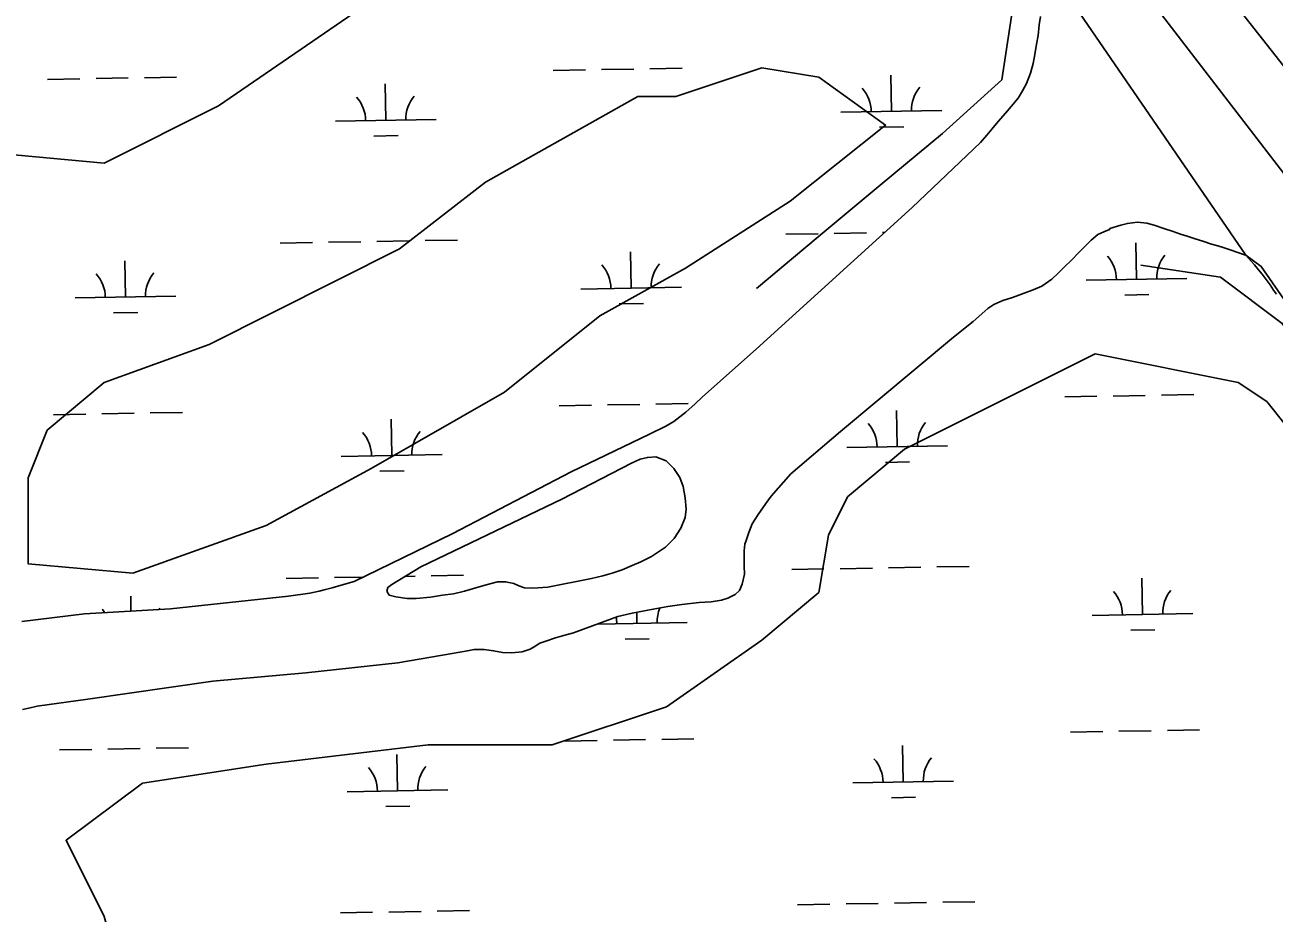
# Model space of a CAD drawing. Extents: x 3903937 to 3942190, y 260677 to 286651.
# Drawn here: x 3925580 to 3926819, y 272911 to 273792 of the extents above; entities that cross this region are included whole.
import ezdxf

# ---------------------------------------------------------------- set-up
doc = ezdxf.new("R2010")
doc.units = 0
for name, color, linetype in [('V-RIVR-EDGE', 7, 'Continuous'), ('V-RRAP-FSHR', 7, 'Continuous'), ('V-SITE-VEGE', 7, 'Continuous'), ('V-TOPO-DPTH', 7, 'Continuous'), ('V-TOPO-MINR', 7, 'Continuous'), ('V-TOPO-SHOR', 7, 'Continuous'), ('V-WETL-SWMP', 7, 'Continuous')]:
    doc.layers.add(name, color=color, linetype=linetype)

msp = doc.modelspace()

# ---------------------------------------------------------------- linework, layer by layer
at = {"layer": 'V-RIVR-EDGE'}
msp.add_line((3926598.0316110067, 273845.54344026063), (3926791.4032324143, 273563.5450147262), dxfattribs=at)
msp.add_lwpolyline([(3926791.3970016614, 273563.55499960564), (3926806.8724176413, 273552.27552381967), (3926859.3970241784, 273476.5525493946), (3926874.7167010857, 273443.7246703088), (3926906.6691700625, 273410.8967912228), (3926937.308523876, 273363.62464533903), (3927149.595475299, 273068.6114386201), (3927235.3856659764, 272960.060585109), (3927253.769278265, 272925.9195908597), (3927322.926676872, 272850.6343214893), (3927396.461126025, 272759.5916701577), (3927463.8677044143, 272680.8047603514), (3927502.3857492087, 272629.1555639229), (3927536.5267434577, 272579.2571877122), (3927560.1628164, 272540.73914291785), (3927603.057911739, 272496.093227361), (3927653.8316980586, 272426.06041864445), (3927740.9350039, 272312.6948095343), (3927755.8169757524, 272297.812837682), (3927777.7022284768, 272261.04561310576), (3927810.967812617, 272214.648877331), (3927865.2432393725, 272149.868529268), (3927887.6756234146, 272119.39331484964), (3927891.1404128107, 272114.18190620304)], dxfattribs=at)
at = {"layer": 'V-RRAP-FSHR'}
for points in [[(3926465.785467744, 274023.1667146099), (3926511.9310037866, 273957.8170825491), (3926558.7790038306, 273892.46745048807), (3926561.2939478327, 273815.6408264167), (3926549.300859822, 273737.30073034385), (3926490.3000277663, 273684.19609029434), (3926428.556923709, 273632.9674182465), (3926367.110779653, 273581.7387461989), (3926305.6666835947, 273530.50802615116)], [(3926687.3974999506, 273553.5152581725), (3926766.5015000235, 273541.5918021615), (3926827.579004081, 273495.83948211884), (3926873.826940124, 273430.9342660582), (3926920.593020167, 273366.28914599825), (3926967.361148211, 273301.1258819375), (3927014.129276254, 273236.22066587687), (3927060.897404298, 273171.3154498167), (3927107.665532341, 273106.41023375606), (3927154.4316123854, 273041.50501769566), (3927201.1997404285, 272976.60184963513), (3927249.2232924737, 272912.6632895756), (3927300.8001245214, 272850.8505535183), (3927350.791804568, 272789.3798334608), (3927401.5760606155, 272727.22508140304), (3927452.3603166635, 272665.4123453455), (3927503.1466207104, 272603.60165728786), (3927553.930876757, 272541.7889212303), (3927604.7130848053, 272479.9761851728), (3927653.11346885, 272416.29362511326), (3927701.2005088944, 272352.22399305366), (3927748.925052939, 272288.156408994), (3927796.831868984, 272224.86092093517), (3927844.7386850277, 272160.170744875)]]:
    msp.add_lwpolyline(points, dxfattribs=at)
at = {"layer": 'V-SITE-VEGE'}
for points in [[(3925762.457, 274203.561), (3925790.828, 274288.719), (3925838.114, 274354.953), (3925894.858, 274326.568), (3925932.6890000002, 274260.333), (3925913.774, 274175.175), (3925942.145, 274118.403), (3925970.518, 274061.63), (3925998.889, 273948.087), (3925979.973, 273862.929), (3925923.231, 273815.62), (3925771.915, 273711.539), (3925658.427, 273654.766), (3925554.399, 273664.228), (3925526.026, 273721.001), (3925535.484, 273796.697), (3925497.6550000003, 273796.697), (3925384.167, 273825.082), (3925393.625, 273872.393), (3925421.9960000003, 273929.161), (3925507.111, 273948.087), (3925611.1410000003, 274004.86)], [(3926188.034, 273721.001), (3926225.862, 273721.001), (3926310.977, 273749.386), (3926367.721, 273739.924), (3926433.923, 273692.613), (3926339.35, 273616.917), (3926235.3200000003, 273550.685), (3926150.205, 273503.374), (3926055.63, 273427.678), (3925923.231, 273351.982), (3925819.201, 273295.20900000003), (3925686.8000000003, 273247.9), (3925582.77, 273257.362), (3925582.77, 273342.52), (3925601.683, 273389.831), (3925658.427, 273437.14), (3925762.457, 273474.989), (3925951.602, 273569.608), (3926036.717, 273635.843)]]:
    msp.add_lwpolyline(points, close=True, dxfattribs=at)
msp.add_lwpolyline([(3925544.9390000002, 272462.556), (3925639.514, 272528.788), (3925620.598, 272623.412), (3925563.8540000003, 272689.64), (3925620.598, 272774.8), (3925677.342, 272841.034), (3925658.427, 272907.26900000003), (3925620.598, 272982.965), (3925696.258, 273039.733), (3925819.201, 273058.659), (3925979.973, 273077.585), (3926102.919, 273077.585), (3926216.407, 273115.43200000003), (3926310.977, 273181.666), (3926367.721, 273228.975), (3926377.179, 273285.74700000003), (3926396.092, 273323.599), (3926452.838, 273370.905), (3926641.981, 273465.525), (3926783.842, 273437.14), (3926812.213, 273418.216), (3926850.041, 273370.905)], dxfattribs=at)
at = {"layer": 'V-TOPO-DPTH'}
msp.add_lwpolyline([(3926713.7895620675, 273897.74380395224), (3926956.1133829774, 273589.5746131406)], dxfattribs=at)
at = {"layer": 'V-TOPO-MINR'}
for points in [[(3925393.86445049, 275427.90761411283), (3925454.7329634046, 275367.25914324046), (3925459.2986985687, 275362.64964476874), (3925463.823386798, 275358.00071889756), (3925468.286504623, 275353.2926519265), (3925472.708575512, 275348.54515755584), (3925643.67454802, 275162.55865364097), (3925689.401516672, 275112.02008557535), (3925734.588470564, 275061.01068953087), (3925778.9654023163, 275009.29505151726), (3925822.8023193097, 274957.10858552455), (3925860.774377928, 274911.1733527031), (3925885.013333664, 274881.43813129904), (3925908.976825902, 274851.4856079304), (3925932.527122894, 274821.20713161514), (3925955.8019563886, 274790.7113533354), (3926119.1139371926, 274573.6608108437), (3926224.062495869, 274434.64747705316), (3926329.310277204, 274295.861822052), (3926435.0068925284, 274157.41768523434), (3926541.0027305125, 274019.201227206), (3927113.9941837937, 273274.53158544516)], [(3926713.7895620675, 273897.74380395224), (3926956.1133829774, 273589.5746131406)]]:
    msp.add_lwpolyline(points, dxfattribs=at)
at = {"layer": 'V-TOPO-SHOR'}
for p, q in [((3926790.318, 273563.929), (3926791.397, 273563.555)), ((3926142.1750000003, 273242.61), (3926098.69, 273233.999))]:
    msp.add_line(p, q, dxfattribs=at)
for points in [[(3925638.711, 273207.7), (3925724.055, 273212.505), (3925841.4280000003, 273225.186), (3925862.633, 273228.154), (3925871.736, 273230.281), (3925878.163, 273231.879), (3925884.698, 273233.476), (3925893.589, 273235.926), (3925906.5500000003, 273239.762), (3926003.628, 273287.165), (3926121.8200000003, 273348.672), (3926199.715, 273385.929), (3926215.682, 273393.831), (3926223.612, 273398.424), (3926235.83, 273407.616), (3926245.0500000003, 273415.847), (3926252.343, 273423.011), (3926305.626, 273470.369), (3926460.336, 273610.63), (3926528.204, 273675.099), (3926534.426, 273682.693), (3926539.466, 273688.575), (3926545.688, 273695.954), (3926552.875, 273704.404), (3926558.451, 273711.033), (3926565.423, 273719.162), (3926569.824, 273726.436), (3926573.688, 273733.926), (3926577.879, 273744.19800000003), (3926580.461, 273753.511), (3926582.0810000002, 273762.61), (3926583.81, 273772.887), (3926585.4280000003, 273781.343), (3926586.298, 273791.835), (3926587.809, 273800.291)], [(3926644.5470000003, 273583.916), (3926650.441, 273586.693), (3926656.333, 273588.825), (3926656.657, 273589.896), (3926667.475, 273593.306), (3926673.901, 273594.903), (3926684.076, 273596.28), (3926693.39, 273595.09), (3926700.56, 273593.152), (3926710.085, 273589.818), (3926719.397, 273586.808), (3926726.7830000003, 273584.227), (3926733.312, 273582.292), (3926741.125, 273579.818), (3926748.723, 273577.235), (3926757.2830000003, 273574.54600000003), (3926763.812, 273572.61100000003), (3926769.166, 273570.99700000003), (3926777.086, 273568.523), (3926790.318, 273563.929)], [(3926260.807, 273219.552), (3926271.197, 273221.358), (3926277.304, 273223.17100000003), (3926284.4820000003, 273226.693), (3926288.877, 273230.863), (3926291.5640000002, 273237.175), (3926293.825, 273246.917), (3926293.731, 273255.054), (3926293.528, 273262.978), (3926293.645, 273270.25800000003), (3926294.296, 273276.683), (3926295.586, 273280.32), (3926298.169, 273288.242), (3926301.4990000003, 273296.909), (3926307.616, 273306.324), (3926314.913, 273317.02), (3926320.2770000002, 273324.401), (3926340.0100000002, 273346.43), (3926389.11, 273388.655), (3926501.245, 273482.292), (3926520.969, 273497.576), (3926535.44, 273510.511), (3926541.443, 273514.57300000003), (3926550.2290000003, 273518.521), (3926559.8710000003, 273521.612), (3926566.0840000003, 273523.852), (3926571.44, 273525.665), (3926580.332, 273528.97000000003), (3926589.116, 273532.81200000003), (3926598.977, 273539.652), (3926605.627, 273545.96), (3926611.093, 273551.414), (3926618.8140000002, 273558.791), (3926625.892, 273566.061), (3926631.467, 273571.728), (3926638.114, 273578.251), (3926644.5470000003, 273583.916)], [(3926098.69, 273233.999), (3926083.696, 273233.163), (3926075.666, 273233.388), (3926069.889, 273235.43200000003), (3926064.965, 273237.581), (3926056.722, 273239.52), (3926048.694, 273239.424), (3926037.444, 273236.442), (3926027.376, 273233.351), (3926016.02, 273230.048), (3926005.203, 273227.601), (3925994.281, 273226.118), (3925982.177, 273224.207), (3925967.933, 273222.835), (3925959.0470000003, 273222.956), (3925947.807, 273224.578), (3925941.278, 273226.3), (3925938.927, 273230.05), (3925939.789, 273233.798), (3925943.969, 273236.681), (3925972.691, 273254.309), (3926112.52, 273321.352), (3926181.634, 273357.018), (3926190.42, 273360.966), (3926197.487, 273362.777), (3926205.948, 273363.512), (3926216.007, 273359.43), (3926223.812, 273351.70900000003), (3926229.583, 273343.028), (3926232.889, 273333.814), (3926235.1210000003, 273322.89), (3926235.8540000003, 273311.54), (3926234.88, 273303.297), (3926230.6890000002, 273292.596), (3926223.929, 273282.538), (3926215.35, 273273.771), (3926201.739, 273264.475), (3926191.024, 273259.244), (3926182.559, 273255.722), (3926172.381, 273251.347), (3926162.417, 273248.042), (3926153.3140000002, 273245.377), (3926142.1750000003, 273242.61)], [(3925577.306, 273112.704), (3925583.6240000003, 273114.193), (3925591.98, 273116.001), (3925642.098, 273122.89), (3925766.332, 273140.915), (3925858.429, 273149.136), (3925949.884, 273159.179), (3926003.863, 273168.415), (3926018.8570000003, 273171.072), (3926025.711, 273172.13300000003), (3926035.4560000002, 273172.227), (3926044.876, 273171.03500000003), (3926053.867, 273169.415), (3926063.077, 273168.866), (3926073.143, 273169.923), (3926081.177, 273172.696), (3926085.0360000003, 273174.832), (3926090.715, 273178.465), (3926096.6070000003, 273180.597), (3926106.2490000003, 273183.689), (3926115.461, 273186.354), (3926124.136, 273188.803), (3926168.275, 273204.909), (3926182.414, 273208.206), (3926203.406, 273212.138), (3926217.65, 273214.903), (3926231.787, 273216.916), (3926248.8140000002, 273218.927), (3926260.807, 273219.552)], [(3925576.704, 273200.08), (3925638.711, 273207.7)]]:
    msp.add_lwpolyline(points, dxfattribs=at)
at = {"layer": 'V-WETL-SWMP'}
for p, q in [((3926587.81, 273800.292), (3926586.299, 273791.835)), ((3926586.299, 273791.835), (3926585.427, 273781.343)), ((3926583.809, 273772.886), (3926582.0810000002, 273762.61)), ((3926585.427, 273781.343), (3926583.809, 273772.886)), ((3926582.0810000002, 273762.61), (3926580.4620000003, 273753.51099999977)), ((3926152.058056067, 273747.5239816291), (3926184.0531000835, 273748.0871497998)), ((3926200.050622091, 273748.3687338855), (3926232.0456661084, 273748.931902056)), ((3926580.4620000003, 273753.51099999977), (3926577.879, 273744.1989999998)), ((3925602.235222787, 273737.84614780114), (3925634.2302668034, 273738.40931597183)), ((3925650.227788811, 273738.69090005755), (3925682.222832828, 273739.25406822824)), ((3925698.2203548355, 273739.53565231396), (3925730.2153988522, 273740.0988204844)), ((3926104.065490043, 273746.67922937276), (3926136.060534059, 273747.24239754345)), ((3926439.6747530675, 273706.14934153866), (3926439.041188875, 273742.14376605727)), ((3926577.879, 273744.1989999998), (3926573.6890000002, 273733.92599999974)), ((3925937.844485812, 273697.31625996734), (3925937.2109216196, 273733.31068448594)), ((3926569.823, 273726.43599999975), (3926565.423, 273719.1609999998)), ((3926573.6890000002, 273733.92599999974), (3926569.823, 273726.43599999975)), ((3926558.451, 273711.033), (3926552.8740000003, 273704.40299999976)), ((3926565.423, 273719.1609999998), (3926558.451, 273711.033)), ((3926389.6824967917, 273705.2693912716), (3926489.6670093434, 273707.0292918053)), ((3926552.8740000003, 273704.40299999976), (3926545.688, 273695.9539999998)), ((3925887.852229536, 273696.43630970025), (3925987.8367420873, 273698.19621023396)), ((3926427.9481818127, 273690.5095433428), (3926451.9444648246, 273690.931919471)), ((3926539.467, 273688.5749999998), (3926534.426, 273682.693)), ((3926545.688, 273695.9539999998), (3926539.467, 273688.5749999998)), ((3925926.117914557, 273681.6764617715), (3925950.114197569, 273682.0988378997)), ((3926528.205, 273675.09899999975), (3926460.335, 273610.63)), ((3926534.426, 273682.693), (3926528.205, 273675.09899999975)), ((3926460.335, 273610.63), (3926305.626, 273470.3679999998)), ((3925833.130163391, 273575.38350777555), (3925865.125207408, 273575.94667594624)), ((3925881.122729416, 273576.2282600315), (3925913.1177734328, 273576.79142820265)), ((3925929.115295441, 273577.07301228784), (3925961.110339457, 273577.63618045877)), ((3925977.1078614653, 273577.91776454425), (3926009.1029054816, 273578.48093271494)), ((3926334.960430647, 273584.2165893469), (3926366.955474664, 273584.77975751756)), ((3926382.9529966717, 273585.0613416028), (3926414.9480406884, 273585.624509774)), ((3926430.9455626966, 273585.90609385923), (3926433.1064826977, 273585.9441297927)), ((3926683.115369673, 273539.59506862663), (3926682.4818061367, 273575.5894925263)), ((3926181.285381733, 273530.76178255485), (3926180.6518175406, 273566.7562070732)), ((3925679.4551144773, 273521.9287009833), (3925678.821550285, 273557.92312550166)), ((3926633.1231136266, 273538.7151183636), (3926733.1076257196, 273540.4750188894)), ((3926131.2931254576, 273529.88183228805), (3926231.277638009, 273531.6417328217)), ((3925629.4628582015, 273521.04875071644), (3925729.4473707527, 273522.80865125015)), ((3926169.558810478, 273515.12198435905), (3926193.55509349, 273515.5443604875)), ((3926671.388798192, 273523.9552706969), (3926695.3850810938, 273524.3776468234)), ((3925667.7285432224, 273506.28890278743), (3925691.7248262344, 273506.7112789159)), ((3926305.626, 273470.3679999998), (3926252.342, 273423.01)), ((3926109.9202391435, 273414.0557522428), (3926141.9152831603, 273414.6189204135)), ((3926157.9128051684, 273414.9005044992), (3926189.9078491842, 273415.4636726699)), ((3926205.9053711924, 273415.7452567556), (3926237.900415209, 273416.3084249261)), ((3926245.051, 273415.8459999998), (3926235.83, 273407.61499999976)), ((3926252.342, 273423.01), (3926245.051, 273415.8459999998)), ((3926611.750225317, 273422.88904030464), (3926643.7452691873, 273423.452208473)), ((3926659.7427911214, 273423.73379255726), (3926691.7378349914, 273424.29696072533)), ((3926707.735356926, 273424.57854480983), (3926739.730400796, 273425.14171297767)), ((3925608.089971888, 273405.22267067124), (3925640.0850159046, 273405.7858388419)), ((3925656.0825379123, 273406.06742292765), (3925688.077581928, 273406.63059109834)), ((3925704.0751039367, 273406.912175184), (3925736.070147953, 273407.47534335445)), ((3926235.83, 273407.61499999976), (3926223.611, 273398.42399999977)), ((3926445.5292210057, 273373.5260717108), (3926444.8956574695, 273409.5204956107)), ((3925943.699234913, 273364.6927828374), (3925943.0656707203, 273400.687207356)), ((3926215.681, 273393.8309999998), (3926199.715, 273385.93)), ((3926223.611, 273398.424), (3926215.681, 273393.831)), ((3926199.715, 273385.93), (3926121.819, 273348.672)), ((3925893.7069786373, 273363.81283257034), (3925993.691491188, 273365.572733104)), ((3926395.536964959, 273372.6461214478), (3926495.5214770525, 273374.40602197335)), ((3926433.802649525, 273357.88627378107), (3926457.7989324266, 273358.3086499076)), ((3925931.972663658, 273349.0529846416), (3925955.9689466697, 273349.4753607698)), ((3926121.819, 273348.672), (3926003.627, 273287.165)), ((3926003.627, 273287.16499999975), (3925906.5500000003, 273239.76199999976)), ((3926388.8074626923, 273252.4380738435), (3926420.802506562, 273253.001242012)), ((3926436.800028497, 273253.28282609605), (3926468.795072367, 273253.84599426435)), ((3926484.7925943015, 273254.1275783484), (3926516.787638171, 273254.6907465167)), ((3925838.9849124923, 273242.7600306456), (3925870.9799565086, 273243.32319881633)), ((3925886.977478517, 273243.60478290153), (3925915.445859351, 273244.10587569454)), ((3925957.265888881, 273244.84198062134), (3925966.9650885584, 273245.01270332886)), ((3925982.962610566, 273245.2942874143), (3926014.957654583, 273245.85745558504)), ((3926340.814896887, 273251.5933215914), (3926372.8099407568, 273252.1564897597)), ((3926688.970112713, 273206.9715972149), (3926688.3365491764, 273242.9660211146)), ((3925862.633, 273228.15399999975), (3925841.4280000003, 273225.18599999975)), ((3925871.737, 273230.2819999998), (3925862.633, 273228.15399999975)), ((3925878.164, 273231.879), (3925871.737, 273230.2819999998)), ((3925884.698, 273233.4759999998), (3925878.164, 273231.879)), ((3925893.588, 273235.926), (3925884.698, 273233.4759999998)), ((3925906.5500000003, 273239.76199999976), (3925893.588, 273235.92599999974)), ((3925684.940271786, 273210.3026918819), (3925684.676299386, 273225.2996483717)), ((3925841.4280000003, 273225.18599999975), (3925724.056, 273212.5039999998)), ((3925638.71, 273207.701), (3925576.703, 273200.08)), ((3925724.056, 273212.5039999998), (3925638.71, 273207.70099999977)), ((3926187.1398477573, 273198.1385156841), (3926186.9476742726, 273209.05640074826)), ((3926638.9778566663, 273206.0916469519), (3926738.9623687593, 273207.8515474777)), ((3926147.825731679, 273197.4465191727), (3926237.1321038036, 273199.0184659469)), ((3926677.243541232, 273191.3317992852), (3926701.239824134, 273191.7541754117)), ((3926175.413276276, 273182.4987177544), (3926199.4095591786, 273182.9210938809)), ((3926665.597534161, 273091.11032114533), (3926697.5925780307, 273091.6734893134)), ((3926713.5900999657, 273091.9550733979), (3926745.5851438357, 273092.51824156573)), ((3926115.7747034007, 273081.4324873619), (3926147.7697472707, 273081.99565553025)), ((3926163.767269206, 273082.2772396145), (3926195.7623130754, 273082.8404077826)), ((3926211.75983501, 273083.1219918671), (3926243.75487888, 273083.6851600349)), ((3926617.6049683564, 273090.2655688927), (3926649.600012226, 273090.828737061)), ((3925613.9444384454, 273072.59940583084), (3925645.939482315, 273073.16257399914)), ((3925661.9370042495, 273073.44415808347), (3925693.9320481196, 273074.00732625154)), ((3925709.929570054, 273074.28891033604), (3925741.924613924, 273074.85207850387)), ((3925949.55369909, 273032.06951876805), (3925948.9201355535, 273068.06394266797)), ((3926451.3839640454, 273040.90260029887), (3926450.7504005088, 273076.8970241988)), ((3926401.391707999, 273040.02265003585), (3926501.3762200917, 273041.7825505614)), ((3925899.561443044, 273031.18956850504), (3925999.5459551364, 273032.9494690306)), ((3925937.827127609, 273016.4297208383), (3925961.823410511, 273016.85209696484)), ((3926439.657392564, 273025.26280236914), (3926463.653675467, 273025.68517849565)), ((3926346.669639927, 272918.96985017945), (3926378.664683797, 272919.53301834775)), ((3926394.6622057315, 272919.81460243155), (3926426.6572496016, 272920.3777706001)), ((3926442.654771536, 272920.6593546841), (3926474.6498154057, 272921.2225228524)), ((3926490.6473373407, 272921.50410693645), (3926522.6423812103, 272922.06727510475)), ((3925892.8319407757, 272910.98152090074), (3925924.826984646, 272911.54468906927)), ((3925940.8245065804, 272911.8262731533), (3925972.8195504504, 272912.3894413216)), ((3925988.8170723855, 272912.67102540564), (3926020.812116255, 272913.23419357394))]:
    msp.add_line(p, q, dxfattribs=at)
for points in [[(3925577.305, 273112.703), (3925583.6240000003, 273114.193), (3925591.9790000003, 273116.001), (3925642.099, 273122.89), (3925766.332, 273140.915), (3925858.4280000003, 273149.136), (3925949.884, 273159.178), (3926003.863, 273168.416), (3926018.8570000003, 273171.072), (3926025.711, 273172.13300000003), (3926035.455, 273172.226), (3926044.876, 273171.034), (3926053.8680000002, 273169.415), (3926063.076, 273168.867), (3926073.142, 273169.923), (3926081.177, 273172.696), (3926085.035, 273174.832), (3926090.715, 273178.464), (3926096.6070000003, 273180.597), (3926106.248, 273183.689), (3926115.46, 273186.353), (3926124.137, 273188.803), (3926168.275, 273204.908), (3926182.413, 273208.207), (3926203.4050000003, 273212.139), (3926217.65, 273214.903), (3926231.787, 273216.917), (3926248.815, 273218.927), (3926260.808, 273219.553), (3926271.197, 273221.358), (3926277.3030000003, 273223.17), (3926284.4820000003, 273226.693), (3926288.878, 273230.863), (3926291.5640000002, 273237.176), (3926293.826, 273246.917), (3926293.731, 273255.054), (3926293.528, 273262.978), (3926293.645, 273270.259), (3926294.2970000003, 273276.683), (3926295.5870000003, 273280.321), (3926298.168, 273288.241), (3926301.5, 273296.91000000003), (3926307.616, 273306.32300000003), (3926314.913, 273317.021), (3926320.2770000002, 273324.401), (3926340.0100000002, 273346.43), (3926389.11, 273388.655), (3926501.244, 273482.292), (3926520.968, 273497.576), (3926535.441, 273510.511), (3926541.443, 273514.572), (3926550.2290000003, 273518.521), (3926559.87, 273521.612), (3926566.0840000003, 273523.852), (3926571.44, 273525.665), (3926580.332, 273528.971), (3926589.117, 273532.813), (3926598.978, 273539.652), (3926605.626, 273545.96), (3926611.094, 273551.413), (3926618.8140000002, 273558.79), (3926625.8910000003, 273566.061), (3926631.467, 273571.728), (3926638.115, 273578.25), (3926644.548, 273583.916), (3926650.441, 273586.692), (3926656.333, 273588.825), (3926656.656, 273589.895), (3926667.475, 273593.306), (3926673.9020000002, 273594.903), (3926684.076, 273596.28), (3926693.39, 273595.089), (3926700.561, 273593.152), (3926710.086, 273589.819), (3926719.397, 273586.808), (3926726.782, 273584.227), (3926733.311, 273582.291), (3926741.1240000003, 273579.817), (3926748.722, 273577.23600000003), (3926757.284, 273574.547)], [(3926757.284, 273574.547), (3926763.813, 273572.61), (3926769.165, 273570.99700000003), (3926777.085, 273568.523), (3926790.3170000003, 273563.929), (3926791.396, 273563.554), (3926796.741, 273557.443), (3926799.948, 273553.798), (3926804.117, 273549.081), (3926807.858, 273544.578), (3926811.7060000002, 273539.433), (3926815.5530000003, 273534.074), (3926818.972, 273528.82300000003), (3926822.071, 273524.642)]]:
    msp.add_lwpolyline(points, dxfattribs=at)
msp.add_lwpolyline([(3926142.174, 273242.61), (3926098.6890000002, 273233.999), (3926083.697, 273233.163), (3926075.667, 273233.389), (3926069.8880000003, 273235.43200000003), (3926064.965, 273237.58), (3926056.723, 273239.51900000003), (3926048.693, 273239.424), (3926037.4450000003, 273236.442), (3926027.376, 273233.351), (3926016.021, 273230.048), (3926005.203, 273227.6), (3925994.2800000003, 273226.117), (3925982.177, 273224.207), (3925967.934, 273222.835), (3925959.0470000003, 273222.955), (3925947.807, 273224.577), (3925941.278, 273226.3), (3925938.927, 273230.051), (3925939.789, 273233.797), (3925943.969, 273236.68200000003), (3925972.691, 273254.308), (3926112.519, 273321.352), (3926181.633, 273357.017), (3926190.419, 273360.966), (3926197.488, 273362.776), (3926205.948, 273363.513), (3926216.008, 273359.43), (3926223.813, 273351.71), (3926229.583, 273343.028), (3926232.889, 273333.815), (3926235.122, 273322.89), (3926235.855, 273311.54), (3926234.88, 273303.29600000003), (3926230.6890000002, 273292.59500000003), (3926223.929, 273282.539), (3926215.35, 273273.771), (3926201.738, 273264.475), (3926191.023, 273259.244), (3926182.559, 273255.722), (3926172.381, 273251.347), (3926162.418, 273248.042), (3926153.313, 273245.378)], close=True, dxfattribs=at)
for centre, radius, start, end in [((3926384.4320166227, 273705.65185045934), 35.24628790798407, 0.23658072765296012, 41.78023906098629), ((3926494.9007773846, 273707.59629191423), 35.24628790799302, 140.23657772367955, 181.78023605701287), ((3925882.6017493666, 273696.818768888), 35.24628790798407, 0.23658072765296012, 41.78023906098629), ((3925993.070510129, 273698.7632103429), 35.24628790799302, 140.23657772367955, 181.78023605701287), ((3926627.87263349, 273539.09757754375), 35.24628790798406, 0.23658073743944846, 41.78023907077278), ((3926738.3413937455, 273541.04201898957), 35.246287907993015, 140.23657771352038, 181.7802360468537), ((3926126.042645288, 273530.26429147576), 35.24628790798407, 0.23658072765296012, 41.78023906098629), ((3926236.5114060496, 273532.2087329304), 35.24628790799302, 140.23657772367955, 181.78023605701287), ((3925624.2123780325, 273521.4312099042), 35.24628790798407, 0.23658072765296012, 41.78023906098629), ((3925734.681138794, 273523.37565135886), 35.24628790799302, 140.23657772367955, 181.78023605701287), ((3925998.9252592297, 273366.13973321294), 35.24628790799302, 140.23657772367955, 181.78023605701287), ((3926390.286484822, 273373.0285806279), 35.24628790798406, 0.23658073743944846, 41.78023907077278), ((3926500.7552450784, 273374.97302207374), 35.246287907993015, 140.23657771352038, 181.7802360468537), ((3925888.4564984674, 273364.19529175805), 35.24628790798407, 0.23658072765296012, 41.78023906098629), ((3926633.72737653, 273206.47410613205), 35.24628790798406, 0.23658073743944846, 41.78023907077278), ((3926744.1961367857, 273208.41854757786), 35.246287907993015, 140.23657771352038, 181.7802360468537), ((3925630.0671271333, 273188.80773277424), 35.24628790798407, 34.647958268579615, 41.7802390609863), ((3925740.535887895, 273190.7521742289), 35.24628790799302, 140.23657772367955, 143.24742825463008), ((3926131.897111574, 273197.64102460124), 35.24628790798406, 0.23658073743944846, 10.833728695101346), ((3926242.36587183, 273199.58546604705), 35.246287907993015, 156.91115686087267, 181.7802360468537), ((3925894.3109629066, 273031.5720276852), 35.24628790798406, 0.23658073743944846, 41.78023907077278), ((3926004.7797231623, 273033.516469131), 35.246287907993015, 140.23657771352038, 181.7802360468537), ((3926396.141227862, 273040.405109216), 35.24628790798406, 0.23658073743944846, 41.78023907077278), ((3926506.6099881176, 273042.3495506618), 35.246287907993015, 140.23657771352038, 181.7802360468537)]:
    msp.add_arc(centre, radius, start, end, dxfattribs=at)

doc.saveas('drawing.dxf')
